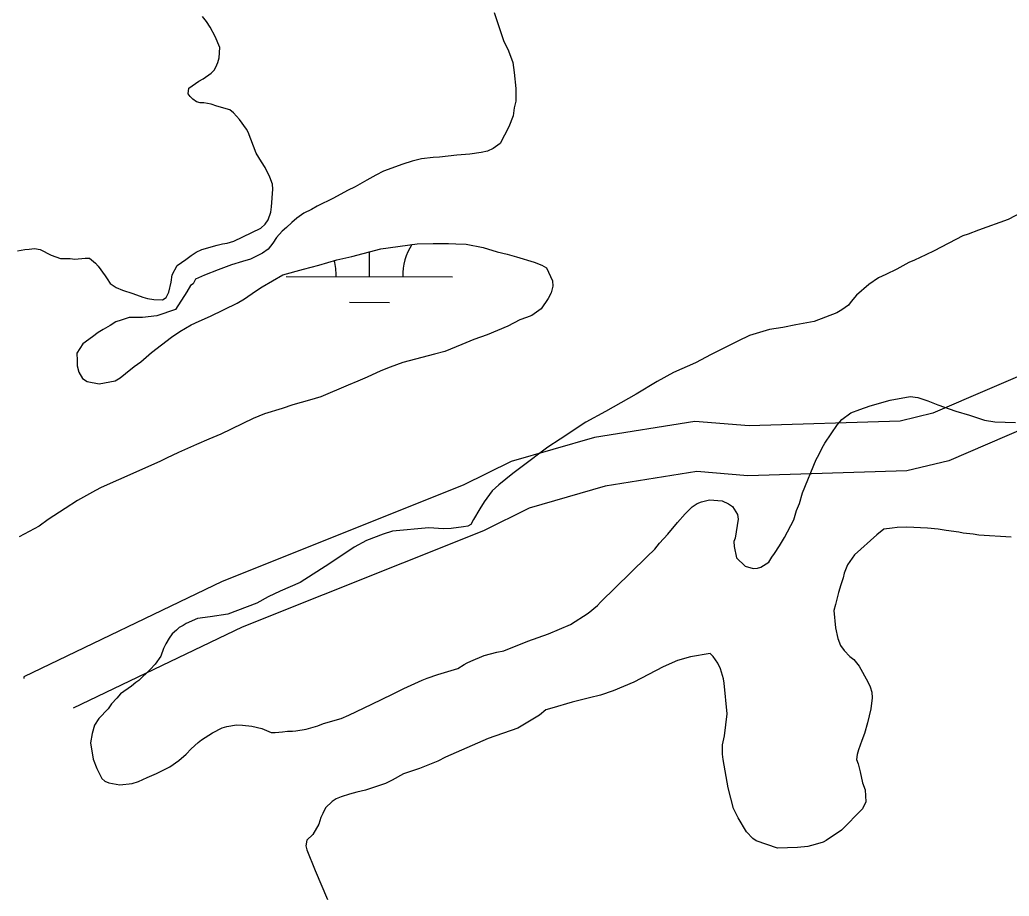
# Model space of a CAD drawing. Extents: x 3187622 to 3225504, y 800805 to 826213.
# Drawn here: x 3196336 to 3196931, y 815689 to 816216 of the extents above; entities that cross this region are included whole.
import ezdxf

# ---------------------------------------------------------------- set-up
doc = ezdxf.new("R2010")
doc.units = 0
for name, color, linetype in [('V-BORW-LINE', 7, 'Continuous'), ('V-ROAD-CNTR', 7, 'Continuous'), ('V-SITE-VEGE', 7, 'Continuous'), ('V-WETL-SWMP', 7, 'Continuous')]:
    doc.layers.add(name, color=color, linetype=linetype)

msp = doc.modelspace()

# ---------------------------------------------------------------- linework, layer by layer
at = {"layer": 'V-BORW-LINE'}
msp.add_spline([(3196241.27, 817112.96), (3196187.2, 817101.14), (3196138.75, 817032.74), (3196088.43, 817012.87), (3195953, 816925.99), (3195899.33, 816905.37), (3195781.81, 816806.71), (3195594.28, 816676.7), (3195413.44, 816523.58), (3195389.29, 816511.09), (3195313.02, 816463.37), (3195245.55, 816442.85), (3195222.3, 816414.73), (3195163.29, 816387.92), (3195047.51, 816304.89), (3194935.14, 816249.6), (3194812.99, 816161.04), (3194805.91, 816145.66), (3194746.05, 816094.04), (3194647.8, 816043.7), (3194629.58, 816032.25), (3194591.91, 815986.22), (3194549.08, 815951.34), (3194395.29, 815874.38), (3194258.39, 815765.48), (3194069.15, 815636.55), (3194006.7, 815583.46), (3193831.37, 815468.22), (3193729.92, 815426.83), (3193580.77, 815328.06), (3193563.72, 815307.5), (3193551.24, 815258.96), (3193525.83, 815245.59), (3193501.57, 815240.11), (3193462.89, 815234.89), (3193427.69, 815199.97), (3193352.7, 815199.74), (3193347.08, 815190.96), (3193324.73, 815165.28), (3193207.42, 815103.3), (3193237.1, 814978.4), (3193295.13, 814940.81), (3193324.37, 814933.34), (3193440.81, 814978.41), (3193485.54, 815011.38), (3193578.25, 815059), (3193615.71, 815092.97), (3193655.97, 815109.39), (3193736.38, 815214.03), (3193778.98, 815244.75), (3193816.96, 815264.77), (3194141.69, 815425.78), (3194196.67, 815443.18), (3194301.91, 815498.91), (3194468.77, 815564.75), (3194506.33, 815578.81), (3194775.79, 815754.88), (3194894.14, 815820.02), (3195170.73, 816004.74), (3195286.56, 816071.95), (3195340.18, 816114.84), (3195742.43, 816429.66), (3195817.31, 816477.06), (3196015.71, 816636.79), (3196072.23, 816673.3), (3196182.84, 816763.66), (3196298.35, 816843.98), (3196542.12, 816994.91), (3196608.52, 817020.17), (3196642.12, 817042.71), (3196645.81, 817058.79), (3196635.5, 817099.25), (3196589.31, 817224.53), (3196534.67, 817258.79), (3196478.87, 817245.01), (3196376.28, 817177.57), (3196308.53, 817147.9), (3196241.27, 817112.96)], degree=3, dxfattribs=at)
at = {"layer": 'V-ROAD-CNTR'}
for points in [[(3197286.72, 816144.54), (3197264.89, 816149.77), (3197221.8, 816138.71), (3197154.98, 816108.59), (3197005.57, 816028.65), (3196953.21, 816008.99), (3196885.14, 815979.72), (3196865.37, 815975), (3196774.58, 815972.19), (3196741.98, 815974.8), (3196681.6, 815965.14), (3196631.52, 815950.76), (3196602.64, 815936.43), (3196457.84, 815878.52), (3196338.62, 815821.31), (3196338.55, 815820.2)], [(3197279.74, 816115.37), (3197265.14, 816118.86), (3197231.77, 816110.29), (3197168.24, 816081.65), (3197017.97, 816001.26), (3196964.41, 815981.16), (3196894.63, 815951.14), (3196869.36, 815945.1), (3196773.85, 815942.16), (3196743.17, 815944.61), (3196688.13, 815935.8), (3196642.42, 815922.68), (3196614.9, 815909.02), (3196469.91, 815851.04), (3196368.37, 815802.31)]]:
    msp.add_lwpolyline(points, dxfattribs=at)
at = {"layer": 'V-SITE-VEGE'}
for points in [[(3196446.42, 816180.9), (3196451.16, 816184.18), (3196453.01, 816185.96), (3196454.08, 816187.76), (3196455.17, 816190.59), (3196456.01, 816193.43), (3196456.39, 816199.65), (3196453.66, 816206.19), (3196450.65, 816211.96), (3196448.39, 816215.38), (3196446.1, 816218.27)], [(3196334.91, 816077.43), (3196339.33, 816078.12), (3196341.93, 816078.33), (3196345.06, 816078.79), (3196348.42, 816078.21), (3196355.1, 816074.7), (3196360.77, 816072.78), (3196366.48, 816072.67), (3196369.33, 816072.35), (3196375.57, 816073.01), (3196378.16, 816072.96), (3196381.74, 816070.04), (3196383.26, 816068.19), (3196387.56, 816062.4), (3196388.82, 816060.56), (3196390.58, 816057.67), (3196394.17, 816055.26), (3196398.03, 816053.63), (3196404.22, 816051.7), (3196410.15, 816049.51), (3196412.99, 816048.67), (3196416.87, 816048.08), (3196422.06, 816047.98), (3196424.15, 816049.23), (3196425.78, 816052.58), (3196427.19, 816058.52), (3196427.79, 816062.92), (3196430.76, 816068.57), (3196436.02, 816072.1), (3196439.18, 816074.64), (3196442.33, 816076.65), (3196445.73, 816078.15), (3196454.87, 816080.82), (3196458, 816081.54), (3196460.86, 816082), (3196464.78, 816083.23), (3196481.02, 816090.96), (3196483.66, 816093.5), (3196485.53, 816096.06), (3196487.17, 816100.7), (3196487.49, 816103.81), (3196488.22, 816114.43), (3196488.02, 816117.55), (3196486.54, 816121.73), (3196483.8, 816127.49), (3196481.53, 816130.91), (3196478.26, 816136.17), (3196473.57, 816148.71), (3196472.56, 816150.55), (3196468.27, 816156.34), (3196464.71, 816160.3), (3196462.41, 816162.16), (3196454.67, 816164.39), (3196451.31, 816165.49), (3196446.92, 816166.36), (3196444.58, 816166.4), (3196442.52, 816166.96), (3196440.21, 816168.56), (3196438.69, 816170.15), (3196437.42, 816171.73), (3196437.75, 816175.1), (3196443.8, 816179.39), (3196446.42, 816180.9)], [(3196943.44, 816103.05), (3196930.34, 816096.29), (3196912.56, 816089.89), (3196906.29, 816087.41), (3196903.16, 816086.44), (3196885.85, 816077.43), (3196880.87, 816074.93), (3196874.06, 816071.69), (3196870.67, 816070.46), (3196863.32, 816066.45), (3196856.77, 816063.2), (3196852.32, 816061.21), (3196846.54, 816057.17), (3196839.15, 816050.82), (3196835.96, 816046.99), (3196834.36, 816044.69), (3196830.41, 816041.91), (3196827.26, 816040.15), (3196813.67, 816034.96), (3196802.73, 816032.84), (3196794.91, 816031.18), (3196786.84, 816030.03), (3196774.83, 816026.37), (3196767.77, 816023.14), (3196751.78, 816015.14), (3196742.34, 816010.13), (3196729.25, 816004.16), (3196719.29, 815998.9), (3196706.68, 815991.1), (3196688.31, 815980.82), (3196676.51, 815974.29), (3196661, 815964.21), (3196653.65, 815959.42)], [(3196786.48, 815890.16), (3196788.35, 815893.24), (3196789.95, 815895.29), (3196792.89, 815899.9), (3196795.85, 815905.03), (3196801.5, 815915.56), (3196803.17, 815921.24), (3196804.8, 815925.36), (3196806.75, 815931.81), (3196814.92, 815951.9), (3196816.53, 815954.72), (3196818.43, 815958.83), (3196820.04, 815961.66), (3196827.78, 815972.93), (3196830.44, 815975.99), (3196835.7, 815980.04), (3196841.19, 815982.01), (3196847.46, 815984.23), (3196859.47, 815987.63), (3196871.45, 815989.73), (3196876.1, 815989.12), (3196882.04, 815987.19), (3196887.96, 815984.74), (3196898.78, 815980.9), (3196907.04, 815978.66), (3196916.07, 815975.63), (3196922.27, 815974.48), (3196934.73, 815974.24)], [(3196653.65, 815959.42), (3196638.11, 815947.79), (3196632.58, 815943.48), (3196624.14, 815936.64), (3196620.18, 815933.08), (3196615.38, 815926.43), (3196612.71, 815922.33), (3196608.95, 815915.91), (3196607.33, 815912.83), (3196605.5, 815911.83), (3196602.89, 815911.36), (3196595.61, 815910.46), (3196590.94, 815910.29), (3196582.12, 815910.72), (3196560.28, 815908.81), (3196554.54, 815907.1), (3196544.6, 815903.14), (3196537.26, 815899.13), (3196522.54, 815889.29), (3196504.67, 815877.96), (3196492.63, 815872.74), (3196485.56, 815869.25), (3196478.74, 815865.48), (3196461.22, 815858.82), (3196450.55, 815857.21), (3196443.01, 815856.31)], [(3196443.01, 815856.31), (3196436.2, 815853.33), (3196434.36, 815852.07), (3196432, 815850.82), (3196430.42, 815849.29), (3196427.77, 815847.01), (3196425.91, 815844.45), (3196424.03, 815841.11), (3196422.68, 815838.28), (3196421.03, 815833.64), (3196417.56, 815828.78), (3196414.65, 815825.72), (3196407.77, 815819.11), (3196405.93, 815817.85), (3196403.29, 815815.56), (3196396.71, 815811.01), (3196394.59, 815808.46), (3196391.41, 815804.89), (3196389.28, 815802.07), (3196383.72, 815796.21), (3196381.04, 815792.11), (3196379.65, 815787.21), (3196378.76, 815781.52), (3196380.39, 815771.62), (3196382.61, 815766.13), (3196385.61, 815760.1), (3196387.4, 815758.51), (3196389.71, 815757.43), (3196396.44, 815756.26), (3196403.72, 815757.16), (3196407.64, 815758.38), (3196412.87, 815760.62), (3196418.37, 815763.1), (3196426.49, 815767.1), (3196431.75, 815770.89), (3196436.24, 815774.7), (3196439.16, 815778.01), (3196443.39, 815781.83), (3196445.49, 815783.34), (3196452.06, 815787.63), (3196457.83, 815790.63), (3196460.7, 815791.35), (3196466.43, 815792.28), (3196470.06, 815792.21), (3196475.75, 815791.58), (3196481.7, 815790.17), (3196487.35, 815787.72), (3196489.69, 815787.68), (3196494.11, 815788.11), (3196497.23, 815788.57), (3196500.09, 815788.52), (3196502.17, 815788.74), (3196508.42, 815789.65), (3196515.46, 815791.85), (3196518.86, 815793.08), (3196529.3, 815796.26), (3196534.01, 815798.24), (3196547.89, 815804.72), (3196560.21, 815810.71), (3196567.02, 815814.21), (3196578.01, 815819.19), (3196581.15, 815820.43), (3196587.43, 815822.64), (3196599.43, 815826.3), (3196603.37, 815828.56), (3196605.21, 815829.56), (3196607.3, 815830.56), (3196615.41, 815834.04), (3196622.98, 815835.97), (3196627.15, 815836.93), (3196641.53, 815842.62), (3196654.07, 815847.05), (3196667.16, 815852.76), (3196677.93, 815859.56), (3196683.47, 815864.12), (3196685.32, 815866.17), (3196703.57, 815883.98), (3196713.1, 815893.4), (3196717.86, 815897.98), (3196720.78, 815901.55), (3196725.81, 815906.91), (3196731.66, 815914.06), (3196736.17, 815919.16), (3196740.41, 815923.49), (3196743.3, 815925.51), (3196745.92, 815926.5), (3196750.87, 815927.71), (3196758.38, 815927.04), (3196762.24, 815925.15), (3196764.54, 815923.55), (3196767.57, 815918.82), (3196768.03, 815915.95), (3196766.25, 815904.57), (3196765.44, 815902.51), (3196765.64, 815899.65), (3196767.06, 815892.87), (3196772.16, 815887.84), (3196777.06, 815886.45), (3196779.66, 815886.66), (3196781.75, 815887.14), (3196786.48, 815890.16)], [(3196932.1, 815905.26), (3196912.66, 815906.41), (3196909.29, 815906.99), (3196903.34, 815907.63), (3196900.75, 815908.2), (3196892.98, 815909.12), (3196888.33, 815910), (3196881.85, 815910.64), (3196869.41, 815911.14), (3196863.7, 815910.99), (3196860.57, 815910.53), (3196855.63, 815910.11), (3196851.41, 815906.56), (3196837.95, 815894.62), (3196836.61, 815892.57), (3196833.68, 815888.47), (3196831.77, 815883.58), (3196831.19, 815880.74), (3196829.81, 815876.61)], [(3196829.81, 815876.61), (3196828.43, 815871.96), (3196826.47, 815864.74), (3196825.62, 815861.12), (3196826.46, 815850.72), (3196827.89, 815844.21), (3196829.62, 815840.02), (3196831.65, 815837.13), (3196835.21, 815833.43), (3196837.51, 815831.57), (3196840.81, 815827.61), (3196846.07, 815818.17), (3196847.31, 815815.29), (3196848.29, 815811.9), (3196848.48, 815808.52), (3196847.84, 815802.04), (3196845.86, 815793.52), (3196843.91, 815787.07), (3196842.28, 815782.94), (3196840.35, 815777.27), (3196839.52, 815774.44), (3196839.2, 815771.59), (3196840.19, 815768.97), (3196841.39, 815764.02), (3196842.83, 815757.5), (3196844.3, 815753.32), (3196844.68, 815746.05), (3196842.78, 815741.93), (3196830.08, 815728.94), (3196820.88, 815722.89), (3196819.04, 815721.89), (3196814.34, 815720.42), (3196809.91, 815719.21), (3196803.67, 815718.55), (3196791.72, 815718.26), (3196778.83, 815722.67), (3196776.78, 815724), (3196772.96, 815727.97), (3196767.94, 815736.37), (3196765.19, 815742.13), (3196762.06, 815754.39), (3196759.01, 815771.58), (3196758.56, 815774.7), (3196758.67, 815780.41), (3196759.81, 815785.84), (3196761.36, 815799.04), (3196759.64, 815817.5), (3196759.17, 815820.1), (3196757.47, 815826.1), (3196755.72, 815829.51), (3196752.94, 815833.46), (3196751.16, 815835.31), (3196739.45, 815833.2), (3196731.62, 815831.02), (3196722.98, 815827.29), (3196705.41, 815818.03), (3196692.86, 815812.82), (3196685.28, 815810.11), (3196678.76, 815808.68), (3196668.33, 815806.03), (3196656.06, 815802.37), (3196652.41, 815801.41), (3196648.71, 815798.1), (3196635.59, 815790.31), (3196617.82, 815784.17), (3196592.17, 815772.98), (3196587.46, 815770.48), (3196576.47, 815766.02), (3196566.81, 815762.83), (3196559.99, 815759.07), (3196556.05, 815757.07), (3196544.04, 815753.15), (3196538.83, 815751.96), (3196534.39, 815750.74), (3196529.43, 815749.02), (3196526.29, 815747.79), (3196523.93, 815746.28), (3196519.96, 815742.46), (3196518.34, 815739.11), (3196517.25, 815736.54), (3196515.88, 815732.68), (3196512.39, 815726.51), (3196508.68, 815722.95), (3196508.1, 815719.59), (3196508.83, 815717.24), (3196513.78, 815704.69), (3196521.23, 815687.42)]]:
    msp.add_lwpolyline(points, dxfattribs=at)
at = {"layer": 'V-WETL-SWMP'}
for p, q in [((3196546.41, 816061.86), (3196546.44, 816076.89)), ((3196496.41, 816061.96), (3196596.41, 816061.76)), ((3196534.37, 816046.45), (3196558.37, 816046.4))]:
    msp.add_line(p, q, dxfattribs=at)
for points in [[(3196621.32, 816220.6), (3196626.97, 816203.88), (3196629.96, 816197.59), (3196632.68, 816190.54), (3196633.34, 816184.55), (3196634.45, 816174.93), (3196634.39, 816171.56), (3196634.31, 816167.41), (3196633.45, 816163.27), (3196632.84, 816158.61), (3196630.12, 816151.92), (3196624.99, 816141.9), (3196620.78, 816138.86), (3196617.38, 816137.37), (3196613.47, 816136.41), (3196606.7, 816135.5), (3196598.91, 816134.87), (3196588.5, 816133.78), (3196584.61, 816133.59), (3196577.58, 816132.69), (3196572.1, 816131.24), (3196566.36, 816129.53), (3196554.86, 816125.34), (3196550.14, 816122.84), (3196544.9, 816119.83), (3196537.81, 816115.81), (3196533.1, 816113.57), (3196524.7, 816109.06), (3196515.01, 816104.32), (3196511.6, 816102.3), (3196506.88, 816100.06), (3196502.67, 816097.03), (3196499.77, 816094.49), (3196496.6, 816091.44), (3196493.96, 816089.15), (3196490.51, 816085.32), (3196488.37, 816081.99), (3196485.45, 816078.42), (3196482.02, 816075.89), (3196474.95, 816072.39), (3196469.99, 816070.93), (3196463.46, 816068.98), (3196460.33, 816067.74), (3196455.36, 816066.02), (3196447.25, 816062.8), (3196441.76, 816060.32), (3196440.41, 816057.62), (3196438.8, 816056.55), (3196436.67, 816052.81), (3196429.72, 816042.12), (3196418.5, 816038.38), (3196409.96, 816037.31), (3196401.94, 816037.31), (3196397.13, 816035.71), (3196394.03, 816034.77), (3196390.62, 816032.5), (3196386.41, 816029.98), (3196383.27, 816028.23), (3196379.84, 816025.7), (3196374.05, 816021.4), (3196370.57, 816015.76), (3196370.74, 816011.34), (3196370.68, 816008.23), (3196371.65, 816004.32), (3196373.91, 816000.64), (3196376.73, 815998.77), (3196383.97, 815997.33), (3196393.6, 815999.22), (3196396.49, 816000.98), (3196399.66, 816003.52), (3196404.93, 816007.83), (3196408.88, 816010.6), (3196415.47, 816016.19), (3196427.33, 816025.56), (3196432.33, 816028.84), (3196439.15, 816032.86), (3196444.12, 816035.1), (3196450.93, 816038.08), (3196466.91, 816045.82)], [(3196453.01, 816185.96), (3196454.08, 816187.76), (3196455.17, 816190.59), (3196456.01, 816193.43), (3196456.39, 816199.65), (3196453.66, 816206.19), (3196450.65, 816211.96), (3196448.39, 816215.38), (3196446.1, 816218.27)], [(3196334.91, 816077.43), (3196339.33, 816078.12), (3196341.93, 816078.33), (3196345.06, 816078.79), (3196348.42, 816078.21), (3196355.1, 816074.71), (3196360.77, 816072.78), (3196366.48, 816072.67), (3196369.33, 816072.35), (3196375.57, 816073.01), (3196378.16, 816072.96), (3196381.74, 816070.04), (3196383.26, 816068.19), (3196387.56, 816062.4), (3196388.82, 816060.56), (3196390.58, 816057.67), (3196394.17, 816055.27), (3196398.03, 816053.63), (3196404.22, 816051.7), (3196410.15, 816049.51), (3196412.99, 816048.67), (3196416.87, 816048.08), (3196422.06, 816047.98), (3196424.16, 816049.24), (3196425.78, 816052.58), (3196427.19, 816058.52), (3196427.79, 816062.92), (3196430.76, 816068.57), (3196436.02, 816072.1), (3196439.18, 816074.64), (3196442.33, 816076.65), (3196445.73, 816078.14), (3196454.87, 816080.82), (3196458, 816081.54), (3196460.86, 816082), (3196464.78, 816083.23), (3196481.02, 816090.96), (3196483.66, 816093.5), (3196485.53, 816096.06), (3196487.17, 816100.7), (3196487.49, 816103.81), (3196488.22, 816114.43), (3196488.02, 816117.55), (3196486.54, 816121.73), (3196483.8, 816127.49), (3196481.53, 816130.91), (3196478.26, 816136.17), (3196473.57, 816148.71), (3196472.56, 816150.55), (3196468.27, 816156.34), (3196464.71, 816160.3), (3196462.41, 816162.16), (3196454.67, 816164.39), (3196451.31, 816165.49), (3196446.92, 816166.36), (3196444.58, 816166.4), (3196442.52, 816166.96), (3196440.21, 816168.56), (3196438.69, 816170.15), (3196437.42, 816171.73), (3196437.75, 816175.1), (3196443.8, 816179.39), (3196446.42, 816180.9), (3196451.16, 816184.18), (3196453.01, 816185.96)], [(3196466.91, 816045.82), (3196471.37, 816048.58), (3196477.95, 816053.13), (3196481.89, 816055.65), (3196494.23, 816062.93), (3196506.75, 816066.33), (3196515.88, 816068.74), (3196526.84, 816071.91), (3196535.71, 816074.07), (3196553.18, 816078.66), (3196575.04, 816081.62), (3196584.64, 816081.69), (3196589.58, 816081.85), (3196593.99, 816081.77), (3196598.4, 816081.68), (3196604.62, 816081.3), (3196614.7, 816079.29), (3196623.21, 816076.79), (3196629.16, 816075.38), (3196634.83, 816073.71), (3196645.42, 816070.65), (3196650.05, 816068.75), (3196652.87, 816067.14), (3196656.35, 816059.28), (3196656.55, 816056.17), (3196655.7, 816052.03), (3196653.81, 816048.69), (3196649.54, 816042.55), (3196644.02, 816038.5), (3196640.88, 816037.27), (3196636.7, 816035.79), (3196629.62, 816032.03), (3196617.06, 816026.83), (3196609.22, 816024.12), (3196601.9, 816021.15), (3196591.7, 816016.94), (3196585.44, 816015.24), (3196577.87, 816013.31), (3196566.39, 816010.16), (3196558.81, 816007.45), (3196553.32, 816005.22), (3196544.95, 816001.49), (3196539.45, 815999), (3196533.69, 815996.52), (3196517.21, 815989.57), (3196510.42, 815987.62), (3196500.24, 815984.71), (3196493.97, 815982.49), (3196483.27, 815979.32), (3196476.47, 815976.6), (3196457.08, 815967.11), (3196449.76, 815964.14), (3196442.43, 815960.91), (3196431.7, 815956.19), (3196424.37, 815952.69), (3196420.7, 815950.95), (3196406.04, 815944.22), (3196385.1, 815935.03), (3196381.69, 815933.28), (3196370.94, 815927.26), (3196363.58, 815922.47), (3196353.33, 815915.92), (3196347.8, 815911.87), (3196335.74, 815905.36)]]:
    msp.add_lwpolyline(points, dxfattribs=at)
for centre, start, end in [((3196601.65, 816062.22), 147.42215, 180.65514), ((3196491.16, 816062.45), 359.11148, 14.79276)]:
    msp.add_arc(centre, 35.25, start, end, dxfattribs=at)

doc.saveas('drawing.dxf')
